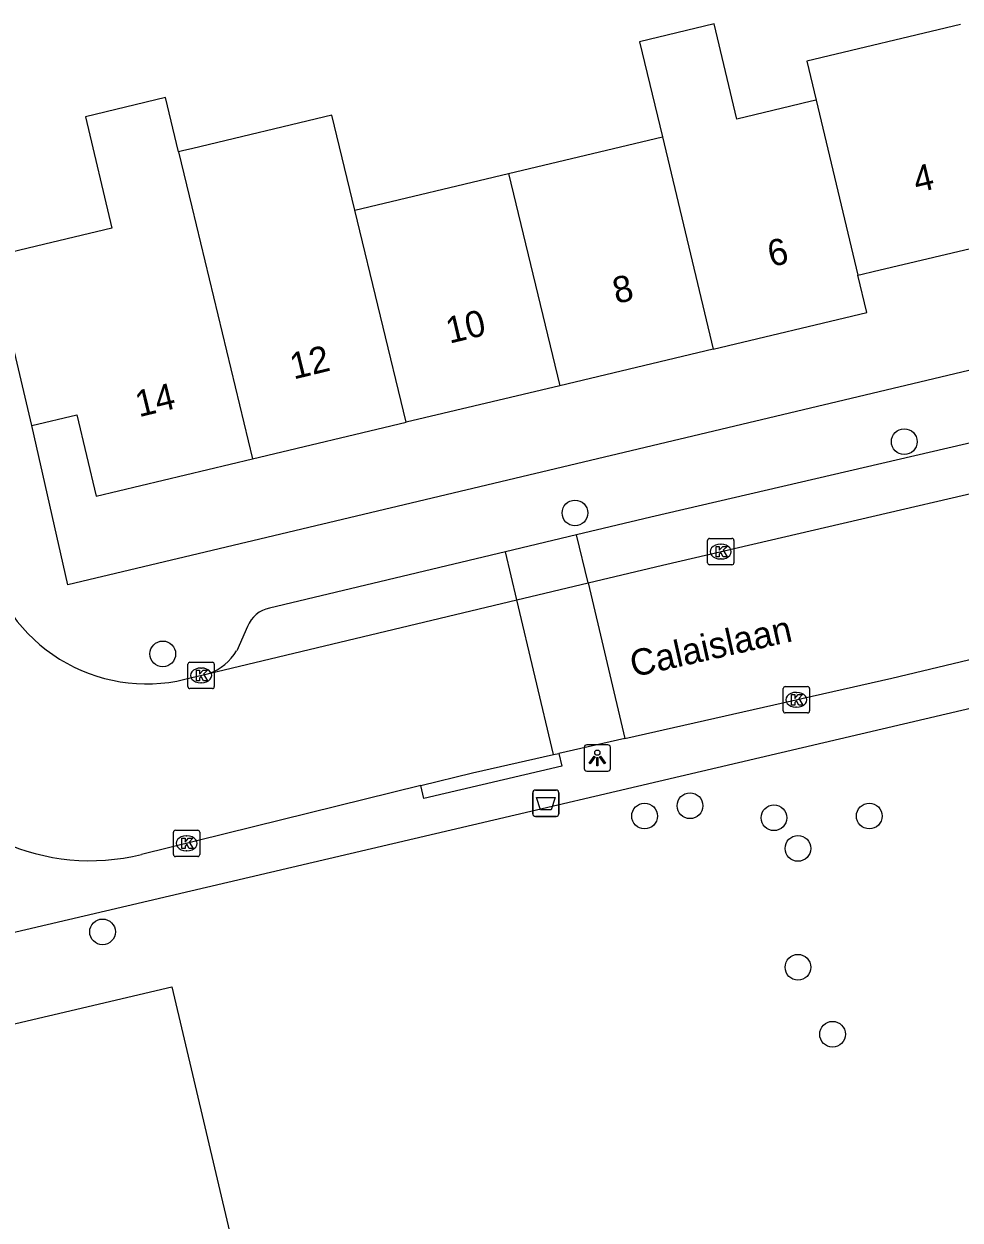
# Model space of a CAD drawing. Extents: x 158474 to 159560, y 388525 to 389605.
# Drawn here: x 159249.54 to 159285.1, y 388649.83 to 388695.25 of the extents above; entities that cross this region are included whole.
import ezdxf

# ---------------------------------------------------------------- set-up
doc = ezdxf.new("R2010")
doc.units = 0
for name, color, linetype in [('IMGEO_Afvalbak', 7, 'Continuous'), ('IMGEO_Boom', 7, 'Continuous'), ('IMGEO_Kolk', 7, 'Continuous'), ('IMGEO_Lichtpunt', 7, 'Continuous'), ('IMGEO_Openbare_ruimte_label', 7, 'Continuous'), ('IMGEO_Pand', 7, 'Continuous'), ('IMGEO_Pand_nummerreeks', 7, 'Continuous'), ('IMGEO_Parkeervlak_open', 7, 'Continuous'), ('IMGEO_Rijbaan_lokaal_open', 7, 'Continuous'), ('IMGEO_Voetpad_open', 7, 'Continuous')]:
    doc.layers.add(name, color=color, linetype=linetype)

msp = doc.modelspace()

# ---------------------------------------------------------------- linework, layer by layer
at = {"layer": 'IMGEO_Afvalbak'}
for p, q in [((159268.867, 388665.258), (159268.867, 388666.058)), ((159268.867, 388666.058), (159268.867, 388665.258)), ((159268.967, 388666.158), (159269.757, 388666.158)), ((159269.757, 388666.158), (159268.967, 388666.158)), ((159269.857, 388666.058), (159269.857, 388665.258)), ((159269.857, 388665.258), (159269.857, 388666.058)), ((159269.757, 388665.158), (159268.967, 388665.158)), ((159268.967, 388665.158), (159269.757, 388665.158))]:
    msp.add_line(p, q, dxfattribs=at)
msp.add_lwpolyline([(159269.01, 388665.872), (159269.714, 388665.872), (159269.565, 388665.402), (159269.159, 388665.402), (159269.01, 388665.872)], dxfattribs=at)
for centre, start, end in [((159268.967, 388666.058), 90, 180), ((159268.967, 388666.058), 90, 180), ((159269.757, 388666.058), 0, 90), ((159269.757, 388666.058), 360, 90), ((159268.967, 388665.258), 180, 270), ((159268.967, 388665.258), 180, 270), ((159269.757, 388665.258), 270, 0), ((159269.757, 388665.258), 270, 0)]:
    msp.add_arc(centre, 0.1, start, end, dxfattribs=at)
at = {"layer": 'IMGEO_Boom'}
for centre in [(159282.975, 388679.388), (159270.47, 388676.681), (159254.817, 388671.329), (159274.839, 388665.562), (159273.114, 388665.173), (159278.027, 388665.106), (159281.647, 388665.173), (159278.939, 388663.942), (159252.53, 388660.773), (159278.939, 388659.429), (159280.252, 388656.885)]:
    msp.add_circle(centre, 0.489, dxfattribs=at)
at = {"layer": 'IMGEO_Kolk'}
for p, q in [((159275.506, 388674.787), (159275.506, 388675.639)), ((159275.581, 388675.713), (159276.433, 388675.713)), ((159276.507, 388675.639), (159276.507, 388674.787)), ((159275.994, 388675.493), (159276.019, 388675.493)), ((159276.433, 388674.713), (159275.581, 388674.713)), ((159276.017, 388674.933), (159275.992, 388674.933)), ((159255.772, 388670.086), (159255.772, 388670.938)), ((159255.847, 388671.012), (159256.699, 388671.012)), ((159256.26, 388670.792), (159256.285, 388670.792)), ((159256.773, 388670.938), (159256.773, 388670.086)), ((159256.283, 388670.232), (159256.258, 388670.232)), ((159256.699, 388670.012), (159255.847, 388670.012)), ((159278.377, 388669.161), (159278.377, 388670.013)), ((159278.452, 388670.087), (159279.304, 388670.087)), ((159278.865, 388669.867), (159278.89, 388669.867)), ((159279.378, 388670.013), (159279.378, 388669.161)), ((159278.888, 388669.307), (159278.863, 388669.307)), ((159279.304, 388669.087), (159278.452, 388669.087)), ((159255.221, 388663.709), (159255.221, 388664.561)), ((159255.296, 388664.635), (159256.148, 388664.635)), ((159255.709, 388664.415), (159255.734, 388664.415)), ((159256.222, 388664.561), (159256.222, 388663.709)), ((159255.732, 388663.855), (159255.707, 388663.855)), ((159256.148, 388663.635), (159255.296, 388663.635))]:
    msp.add_line(p, q, dxfattribs=at)
for points in [[(159275.506, 388674.787), (159275.506, 388675.639)], [(159275.581, 388675.713), (159276.433, 388675.713)], [(159276.507, 388675.639), (159276.507, 388674.787)], [(159275.827, 388675.413), (159275.95, 388675.413), (159275.95, 388675.262), (159276.08, 388675.413), (159276.244, 388675.413), (159276.098, 388675.262), (159276.251, 388675.013), (159276.099, 388675.013), (159276.014, 388675.177), (159275.95, 388675.11), (159275.95, 388675.013), (159275.827, 388675.013), (159275.827, 388675.413)], [(159276.433, 388674.713), (159275.581, 388674.713)], [(159255.772, 388670.086), (159255.772, 388670.938)], [(159255.847, 388671.012), (159256.699, 388671.012)], [(159256.093, 388670.712), (159256.216, 388670.712), (159256.216, 388670.561), (159256.346, 388670.712), (159256.51, 388670.712), (159256.364, 388670.561), (159256.517, 388670.312), (159256.365, 388670.312), (159256.28, 388670.476), (159256.216, 388670.409), (159256.216, 388670.312), (159256.093, 388670.312), (159256.093, 388670.712)], [(159256.773, 388670.938), (159256.773, 388670.086)], [(159256.699, 388670.012), (159255.847, 388670.012)], [(159278.377, 388669.161), (159278.377, 388670.013)], [(159278.452, 388670.087), (159279.304, 388670.087)], [(159278.698, 388669.787), (159278.821, 388669.787), (159278.821, 388669.636), (159278.951, 388669.787), (159279.115, 388669.787), (159278.969, 388669.636), (159279.122, 388669.387), (159278.97, 388669.387), (159278.885, 388669.551), (159278.821, 388669.484), (159278.821, 388669.387), (159278.698, 388669.387), (159278.698, 388669.787)], [(159279.378, 388670.013), (159279.378, 388669.161)], [(159279.304, 388669.087), (159278.452, 388669.087)], [(159255.221, 388663.709), (159255.221, 388664.561)], [(159255.296, 388664.635), (159256.148, 388664.635)], [(159255.542, 388664.335), (159255.665, 388664.335), (159255.665, 388664.184), (159255.795, 388664.335), (159255.959, 388664.335), (159255.813, 388664.184), (159255.966, 388663.935), (159255.814, 388663.935), (159255.729, 388664.099), (159255.665, 388664.032), (159255.665, 388663.935), (159255.542, 388663.935), (159255.542, 388664.335)], [(159256.222, 388664.561), (159256.222, 388663.709)], [(159256.148, 388663.635), (159255.296, 388663.635)]]:
    msp.add_lwpolyline(points, dxfattribs=at)
for centre, start, end in [((159275.583, 388675.637), 91.552, 178.448), ((159275.583, 388675.637), 91.552, 178.448), ((159276.431, 388675.637), 1.552, 88.448), ((159276.431, 388675.637), 1.552, 88.448), ((159275.583, 388674.789), 181.552, 268.448), ((159275.583, 388674.789), 181.552, 268.448), ((159276.431, 388674.789), 271.552, 358.448), ((159276.431, 388674.789), 271.552, 358.448), ((159255.849, 388670.936), 91.552, 178.448), ((159255.849, 388670.936), 91.552, 178.448), ((159256.697, 388670.936), 1.552, 88.448), ((159256.697, 388670.936), 1.552, 88.448), ((159255.849, 388670.088), 181.552, 268.448), ((159255.849, 388670.088), 181.552, 268.448), ((159256.697, 388670.088), 271.552, 358.448), ((159256.697, 388670.088), 271.552, 358.448), ((159278.454, 388670.011), 91.552, 178.448), ((159278.454, 388670.011), 91.552, 178.448), ((159279.302, 388670.011), 1.552, 88.448), ((159279.302, 388670.011), 1.552, 88.448), ((159278.454, 388669.163), 181.552, 268.448), ((159278.454, 388669.163), 181.552, 268.448), ((159279.302, 388669.163), 271.552, 358.448), ((159279.302, 388669.163), 271.552, 358.448), ((159255.298, 388664.559), 91.552, 178.448), ((159255.298, 388664.559), 91.552, 178.448), ((159256.146, 388664.559), 1.552, 88.448), ((159256.146, 388664.559), 1.552, 88.448), ((159255.298, 388663.711), 181.552, 268.448), ((159255.298, 388663.711), 181.552, 268.448), ((159256.146, 388663.711), 271.552, 358.448), ((159256.146, 388663.711), 271.552, 358.448)]:
    msp.add_arc(centre, 0.0765, start, end, dxfattribs=at)
for centre, major_axis, ratio, start_param, end_param in [((159275.993, 388675.213), (-0.387, 0.002), 0.722429, 4.712389, 7.853982), ((159276.018, 388675.213), (-0.39, 0.002), 0.717154, 1.570796, 4.712389), ((159256.259, 388670.512), (-0.387, 0.002), 0.722429, 4.712389, 7.853982), ((159256.284, 388670.512), (-0.39, 0.002), 0.717154, 1.570796, 4.712389), ((159278.864, 388669.587), (-0.387, 0.002), 0.722429, 4.712389, 7.853982), ((159278.889, 388669.587), (-0.39, 0.002), 0.717154, 1.570796, 4.712389), ((159255.708, 388664.135), (-0.387, 0.002), 0.722429, 4.712389, 7.853982), ((159255.733, 388664.135), (-0.39, 0.002), 0.717154, 1.570796, 4.712389)]:
    msp.add_ellipse(centre, major_axis=major_axis, ratio=ratio, start_param=start_param, end_param=end_param, dxfattribs=at)
at = {"layer": 'IMGEO_Lichtpunt'}
for p, q in [((159271.723, 388667.877), (159270.915, 388667.877)), ((159271.723, 388667.877), (159270.915, 388667.877)), ((159270.821, 388667.782), (159270.821, 388666.975)), ((159270.821, 388667.782), (159270.821, 388666.975)), ((159271.817, 388666.975), (159271.817, 388667.782)), ((159271.817, 388666.975), (159271.817, 388667.782)), ((159270.915, 388666.881), (159271.723, 388666.881)), ((159270.915, 388666.881), (159271.723, 388666.881))]:
    msp.add_line(p, q, dxfattribs=at)
for points in [[(159271.195, 388667.446), (159271.234, 388667.418), (159271.046, 388667.156), (159271.008, 388667.183), (159271.195, 388667.446)], [(159271.297, 388667.398), (159271.344, 388667.398), (159271.344, 388667.076), (159271.297, 388667.076), (159271.297, 388667.398)], [(159271.407, 388667.418), (159271.445, 388667.445), (159271.632, 388667.183), (159271.593, 388667.155), (159271.407, 388667.418)]]:
    msp.add_lwpolyline(points, dxfattribs=at)
msp.add_circle((159271.32, 388667.58), 0.0994, dxfattribs=at)
for centre, start, end in [((159270.915, 388667.782), 90, 180), ((159270.915, 388667.782), 90, 180), ((159271.723, 388667.782), 0, 90), ((159271.723, 388667.782), 0, 90), ((159270.915, 388666.975), 180, 270), ((159270.915, 388666.975), 180, 270), ((159271.723, 388666.975), 270, 0), ((159271.723, 388666.975), 270, 360)]:
    msp.add_arc(centre, 0.0946, start, end, dxfattribs=at)
at = {"layer": 'IMGEO_Pand'}
for points in [[(159279.629, 388692.355), (159279.449, 388692.312), (159278.669, 388692.126), (159276.618, 388691.638), (159275.759, 388695.251), (159272.923, 388694.572), (159273.788, 388690.965)], [(159285.114, 388695.224), (159279.276, 388693.835), (159279.629, 388692.355)], [(159255.418, 388690.396), (159254.925, 388692.451), (159251.88, 388691.726), (159252.887, 388687.494), (159250.026, 388686.813), (159248.324, 388686.408)], [(159279.629, 388692.355), (159281.213, 388685.706)], [(159262.111, 388688.185), (159261.243, 388691.782), (159255.96, 388690.525), (159255.57, 388690.432), (159255.418, 388690.396)], [(159267.951, 388689.575), (159273.788, 388690.965)], [(159273.788, 388690.965), (159275.721, 388682.901)], [(159255.418, 388690.396), (159255.92, 388688.3), (159258.226, 388678.737)], [(159262.111, 388688.185), (159267.951, 388689.575)], [(159267.951, 388689.575), (159269.893, 388681.514)], [(159264.055, 388680.124), (159262.111, 388688.185)], [(159281.213, 388685.706), (159281.378, 388685.745), (159281.798, 388685.845), (159287.096, 388687.106)], [(159249.847, 388680.007), (159248.324, 388686.408)], [(159275.721, 388682.901), (159281.55, 388684.289), (159281.213, 388685.706)], [(159275.721, 388682.901), (159269.893, 388681.514)], [(159269.893, 388681.514), (159264.055, 388680.124)], [(159249.847, 388680.007), (159251.55, 388680.412), (159252.285, 388677.323), (159258.226, 388678.737)], [(159258.226, 388678.737), (159264.055, 388680.124)], [(159258.605, 388644.084), (159251.605, 388642.43), (159252.284, 388639.496), (159245.364, 388637.895), (159241.306, 388655.431), (159255.156, 388658.682), (159258.605, 388644.084)]]:
    msp.add_lwpolyline(points, dxfattribs=at)
at = {"layer": 'IMGEO_Parkeervlak_open'}
for points in [[(159270.967, 388674.022), (159270.53, 388675.852)], [(159268.264, 388673.376), (159267.831, 388675.207)]]:
    msp.add_lwpolyline(points, dxfattribs=at)
at = {"layer": 'IMGEO_Rijbaan_lokaal_open'}
for points in [[(159270.967, 388674.022), (159273.788, 388674.696), (159293.839, 388679.353)], [(159268.264, 388673.376), (159270.967, 388674.022)], [(159270.967, 388674.022), (159272.366, 388668.117)], [(159272.366, 388668.117), (159282.504, 388670.407), (159296.527, 388673.762)], [(159256.572, 388670.582), (159268.264, 388673.376)], [(159269.654, 388667.504), (159268.264, 388673.376)], [(159255.66, 388670.364), (159256.572, 388670.582)], [(159272.366, 388668.117), (159269.861, 388667.551)], [(159264.618, 388666.327), (159266.573, 388666.808), (159269.654, 388667.504)], [(159269.654, 388667.504), (159269.861, 388667.551)], [(159264.618, 388666.327), (159254.009, 388663.714)]]:
    msp.add_lwpolyline(points, dxfattribs=at)
for centre, radius, start, end in [((159254.202, 388676.466), 6.274, 193.0722, 283.437), ((159252.061, 388671.618), 8.141, 207.7466, 283.8484)]:
    msp.add_arc(centre, radius, start, end, dxfattribs=at)
at = {"layer": 'IMGEO_Voetpad_open'}
for points in [[(159295.064, 388684.376), (159251.217, 388673.955), (159249.847, 388680.007)], [(159290.902, 388680.602), (159273.357, 388676.527), (159270.53, 388675.852)], [(159270.53, 388675.852), (159267.831, 388675.207)], [(159267.831, 388675.207), (159258.876, 388673.067)], [(159258.035, 388672.365), (159257.623, 388671.447)], [(159296.887, 388671.93), (159244.148, 388659.578)], [(159269.861, 388667.551), (159269.97, 388667.064), (159264.727, 388665.84), (159264.618, 388666.327)]]:
    msp.add_lwpolyline(points, dxfattribs=at)
for centre, radius, start, end in [((159259.085, 388671.961), 1.125, 100.7235, 158.9814), ((159255.863, 388672.514), 2.058, 290.1409, 328.7696)]:
    msp.add_arc(centre, radius, start, end, dxfattribs=at)

# ---------------------------------------------------------------- texts
at = {"layer": 'IMGEO_Openbare_ruimte_label'}
msp.add_text('Calaislaan', height=1, rotation=12.7153, dxfattribs=at).set_placement((159272.688, 388670.443))
at = {"layer": 'IMGEO_Pand_nummerreeks'}
for s, rotation, p in [('4', 13.39, (159283.45, 388688.828)), ('6', 13.39, (159277.921, 388686.015)), ('8', 13.3894, (159272.037, 388684.614)), ('10', 13.3894, (159265.703, 388683.107)), ('12', 13.7052, (159259.787, 388681.746)), ('14', 13.7052, (159253.913, 388680.313))]:
    msp.add_text(s, height=1, rotation=rotation, dxfattribs=at).set_placement(p)

doc.saveas('drawing.dxf')
